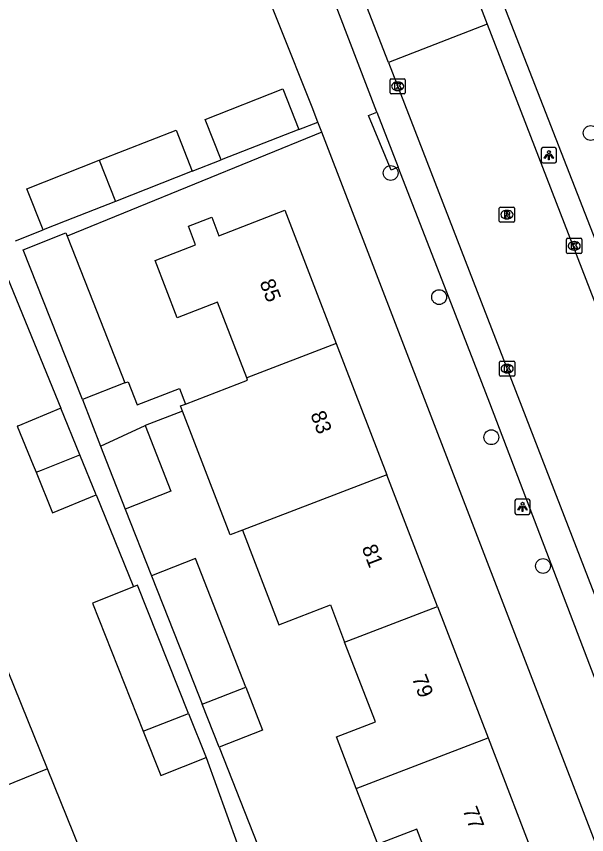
# Model space of a CAD drawing. Extents: x 162990 to 165007, y 383433 to 384336.
# Drawn here: x 164003.2 to 164040.8, y 383941.2 to 383995.1 of the extents above; entities that cross this region are included whole.
import ezdxf

# ---------------------------------------------------------------- set-up
doc = ezdxf.new("R2010")
doc.units = 0
for name, color, linetype in [('IMGEO_Boom', 7, 'Continuous'), ('IMGEO_Kolk', 7, 'Continuous'), ('IMGEO_Lichtpunt', 7, 'Continuous'), ('IMGEO_Pand', 7, 'Continuous'), ('IMGEO_Pand_nummerreeks', 7, 'Continuous'), ('IMGEO_Rijbaan_lokaal_open', 7, 'Continuous'), ('IMGEO_Rioolput', 7, 'Continuous'), ('IMGEO_Voetpad_open', 7, 'Continuous')]:
    doc.layers.add(name, color=color, linetype=linetype)

msp = doc.modelspace()

# ---------------------------------------------------------------- linework, layer by layer
at = {"layer": 'IMGEO_Boom'}
for centre in [(164041.056, 383987.388), (164027.876, 383984.75), (164031.074, 383976.574), (164034.515, 383967.344), (164037.917, 383958.863)]:
    msp.add_circle(centre, 0.489, dxfattribs=at)
at = {"layer": 'IMGEO_Kolk'}
for p, q in [((164027.915, 383990.963), (164028.767, 383990.963)), ((164027.84, 383990.037), (164027.84, 383990.889)), ((164028.328, 383990.743), (164028.353, 383990.743)), ((164028.841, 383990.889), (164028.841, 383990.037)), ((164028.767, 383989.963), (164027.915, 383989.963)), ((164028.351, 383990.183), (164028.326, 383990.183)), ((164039.472, 383979.522), (164039.472, 383980.374)), ((164039.547, 383980.448), (164040.399, 383980.448)), ((164039.96, 383980.228), (164039.985, 383980.228)), ((164040.473, 383980.374), (164040.473, 383979.522)), ((164039.983, 383979.668), (164039.958, 383979.668)), ((164040.399, 383979.448), (164039.547, 383979.448)), ((164035.057, 383971.435), (164035.057, 383972.287)), ((164035.132, 383972.361), (164035.984, 383972.361)), ((164035.545, 383972.141), (164035.57, 383972.141)), ((164036.058, 383972.287), (164036.058, 383971.435)), ((164035.568, 383971.581), (164035.543, 383971.581)), ((164035.984, 383971.361), (164035.132, 383971.361))]:
    msp.add_line(p, q, dxfattribs=at)
for points in [[(164027.915, 383990.963), (164028.767, 383990.963)], [(164027.84, 383990.037), (164027.84, 383990.889)], [(164028.161, 383990.663), (164028.284, 383990.663), (164028.284, 383990.512), (164028.414, 383990.663), (164028.578, 383990.663), (164028.432, 383990.512), (164028.585, 383990.263), (164028.433, 383990.263), (164028.348, 383990.427), (164028.284, 383990.36), (164028.284, 383990.263), (164028.161, 383990.263), (164028.161, 383990.663)], [(164028.841, 383990.889), (164028.841, 383990.037)], [(164028.767, 383989.963), (164027.915, 383989.963)], [(164039.472, 383979.522), (164039.472, 383980.374)], [(164039.547, 383980.448), (164040.399, 383980.448)], [(164039.793, 383980.148), (164039.916, 383980.148), (164039.916, 383979.997), (164040.046, 383980.148), (164040.21, 383980.148), (164040.064, 383979.997), (164040.217, 383979.748), (164040.065, 383979.748), (164039.98, 383979.912), (164039.916, 383979.845), (164039.916, 383979.748), (164039.793, 383979.748), (164039.793, 383980.148)], [(164040.473, 383980.374), (164040.473, 383979.522)], [(164040.399, 383979.448), (164039.547, 383979.448)], [(164035.057, 383971.435), (164035.057, 383972.287)], [(164035.132, 383972.361), (164035.984, 383972.361)], [(164035.378, 383972.061), (164035.501, 383972.061), (164035.501, 383971.91), (164035.631, 383972.061), (164035.795, 383972.061), (164035.649, 383971.91), (164035.802, 383971.661), (164035.65, 383971.661), (164035.565, 383971.825), (164035.501, 383971.758), (164035.501, 383971.661), (164035.378, 383971.661), (164035.378, 383972.061)], [(164036.058, 383972.287), (164036.058, 383971.435)], [(164035.984, 383971.361), (164035.132, 383971.361)]]:
    msp.add_lwpolyline(points, dxfattribs=at)
for centre, start, end in [((164027.917, 383990.887), 91.552, 178.448), ((164027.917, 383990.887), 91.552, 178.448), ((164028.765, 383990.887), 1.552, 88.448), ((164028.765, 383990.887), 1.552, 88.448), ((164027.917, 383990.039), 181.552, 268.448), ((164027.917, 383990.039), 181.552, 268.448), ((164028.765, 383990.039), 271.552, 358.448), ((164028.765, 383990.039), 271.552, 358.448), ((164039.549, 383980.372), 91.552, 178.448), ((164039.549, 383980.372), 91.552, 178.448), ((164040.397, 383980.372), 1.552, 88.448), ((164040.397, 383980.372), 1.552, 88.448), ((164039.549, 383979.524), 181.552, 268.448), ((164039.549, 383979.524), 181.552, 268.448), ((164040.397, 383979.524), 271.552, 358.448), ((164040.397, 383979.524), 271.552, 358.448), ((164035.134, 383972.285), 91.552, 178.448), ((164035.134, 383972.285), 91.552, 178.448), ((164035.982, 383972.285), 1.552, 88.448), ((164035.982, 383972.285), 1.552, 88.448), ((164035.134, 383971.437), 181.552, 268.448), ((164035.134, 383971.437), 181.552, 268.448), ((164035.982, 383971.437), 271.552, 358.448), ((164035.982, 383971.437), 271.552, 358.448)]:
    msp.add_arc(centre, 0.0765, start, end, dxfattribs=at)
for centre, major_axis, ratio, start_param, end_param in [((164028.327, 383990.463), (-0.387, 0.002), 0.722429, 4.712389, 7.853982), ((164028.352, 383990.463), (-0.39, 0.002), 0.717154, 1.570796, 4.712389), ((164039.959, 383979.948), (-0.387, 0.002), 0.722429, 4.712389, 7.853982), ((164039.984, 383979.948), (-0.39, 0.002), 0.717154, 1.570796, 4.712389), ((164035.544, 383971.861), (-0.387, 0.002), 0.722429, 4.712389, 7.853982), ((164035.569, 383971.861), (-0.39, 0.002), 0.717154, 1.570796, 4.712389)]:
    msp.add_ellipse(centre, major_axis=major_axis, ratio=ratio, start_param=start_param, end_param=end_param, dxfattribs=at)
at = {"layer": 'IMGEO_Lichtpunt'}
for p, q in [((164037.802, 383986.324), (164037.802, 383985.517)), ((164037.802, 383986.324), (164037.802, 383985.517)), ((164038.704, 383986.419), (164037.896, 383986.419)), ((164038.704, 383986.419), (164037.896, 383986.419)), ((164038.798, 383985.517), (164038.798, 383986.324)), ((164038.798, 383985.517), (164038.798, 383986.324)), ((164037.896, 383985.423), (164038.704, 383985.423)), ((164037.896, 383985.423), (164038.704, 383985.423)), ((164036.068, 383963.164), (164036.068, 383962.357)), ((164036.068, 383963.164), (164036.068, 383962.357)), ((164036.97, 383963.259), (164036.162, 383963.259)), ((164036.97, 383963.259), (164036.162, 383963.259)), ((164037.064, 383962.357), (164037.064, 383963.164)), ((164037.064, 383962.357), (164037.064, 383963.164)), ((164036.162, 383962.263), (164036.97, 383962.263)), ((164036.162, 383962.263), (164036.97, 383962.263))]:
    msp.add_line(p, q, dxfattribs=at)
for points in [[(164038.176, 383985.988), (164038.215, 383985.96), (164038.027, 383985.698), (164037.989, 383985.725), (164038.176, 383985.988)], [(164038.278, 383985.94), (164038.325, 383985.94), (164038.325, 383985.618), (164038.278, 383985.618), (164038.278, 383985.94)], [(164038.388, 383985.96), (164038.426, 383985.987), (164038.613, 383985.725), (164038.574, 383985.697), (164038.388, 383985.96)], [(164036.442, 383962.828), (164036.481, 383962.8), (164036.293, 383962.538), (164036.255, 383962.565), (164036.442, 383962.828)], [(164036.544, 383962.78), (164036.591, 383962.78), (164036.591, 383962.458), (164036.544, 383962.458), (164036.544, 383962.78)], [(164036.654, 383962.8), (164036.692, 383962.827), (164036.879, 383962.565), (164036.84, 383962.537), (164036.654, 383962.8)]]:
    msp.add_lwpolyline(points, dxfattribs=at)
for centre in [(164038.301, 383986.122), (164036.567, 383962.962)]:
    msp.add_circle(centre, 0.0994, dxfattribs=at)
for centre, start, end in [((164037.896, 383986.324), 90, 180), ((164037.896, 383986.324), 90, 180), ((164038.704, 383986.324), 0, 90), ((164038.704, 383986.324), 0, 90), ((164037.896, 383985.517), 180, 270), ((164037.896, 383985.517), 180, 270), ((164038.704, 383985.517), 270, 0), ((164038.704, 383985.517), 270, 360), ((164036.162, 383963.164), 90, 180), ((164036.162, 383963.164), 90, 180), ((164036.97, 383963.164), 0, 90), ((164036.97, 383963.164), 0, 90), ((164036.162, 383962.357), 180, 270), ((164036.162, 383962.357), 180, 270), ((164036.97, 383962.357), 270, 0), ((164036.97, 383962.357), 270, 360)]:
    msp.add_arc(centre, 0.0946, start, end, dxfattribs=at)
at = {"layer": 'IMGEO_Pand'}
for points in [[(164016.71, 383985.609), (164015.66, 383988.278), (164020.77, 383990.287), (164021.819, 383987.617)], [(164008.681, 383985.588), (164013.74, 383987.577), (164014.808, 383984.861)], [(164021.819, 383987.617), (164016.71, 383985.609)], [(164004.974, 383980.995), (164003.907, 383983.711), (164008.681, 383985.588)], [(164008.681, 383985.588), (164009.749, 383982.872)], [(164014.808, 383984.861), (164009.749, 383982.872)], [(164009.749, 383982.872), (164006.439, 383981.571), (164004.974, 383980.995)], [(164018.394, 383971.249), (164016.476, 383976.231), (164013.816, 383975.207), (164012.357, 383978.996), (164015.026, 383980.024), (164014.559, 383981.237), (164016.099, 383981.83), (164016.566, 383980.617), (164020.915, 383982.291), (164024.292, 383973.52)], [(164007.567, 383969.824), (164005.474, 383975.135), (164003.676, 383979.697), (164006.478, 383980.801), (164006.566, 383980.578)], [(164006.566, 383980.578), (164008.276, 383976.239), (164010.372, 383970.921)], [(164024.292, 383973.52), (164018.394, 383971.249)], [(164024.292, 383973.52), (164027.625, 383964.862)], [(164010.372, 383970.921), (164010.574, 383971), (164011.167, 383969.484), (164013.96, 383970.559), (164014.355, 383969.533)], [(164014.355, 383969.533), (164018.448, 383971.108), (164018.394, 383971.249)], [(164010.372, 383970.921), (164007.567, 383969.824)], [(164007.567, 383969.824), (164008.766, 383966.758)], [(164014.168, 383969.06), (164014.034, 383969.409), (164014.355, 383969.533)], [(164006.143, 383969.263), (164003.313, 383968.081), (164003.268, 383968.063), (164004.335, 383965.509), (164004.521, 383965.043)], [(164007.398, 383966.187), (164006.143, 383969.263)], [(164014.168, 383969.06), (164011.704, 383968.112)], [(164018.121, 383961.225), (164017.306, 383960.911), (164014.168, 383969.06)], [(164008.766, 383966.758), (164011.697, 383968.109), (164011.704, 383968.112)], [(164011.704, 383968.112), (164013.397, 383963.785), (164010.39, 383962.608)], [(164008.766, 383966.758), (164010.39, 383962.608)], [(164004.521, 383965.043), (164004.863, 383965.179), (164007.398, 383966.187)], [(164008.471, 383963.556), (164007.398, 383966.187)], [(164004.521, 383965.043), (164005.594, 383962.354), (164008.471, 383963.556)], [(164027.625, 383964.862), (164021.506, 383962.528), (164018.121, 383961.225)], [(164030.959, 383956.203), (164027.625, 383964.862)], [(164018.121, 383961.225), (164020.52, 383954.995), (164023.905, 383956.299), (164024.848, 383953.85)], [(164018.329, 383950.886), (164017.191, 383953.795), (164015.016, 383959.355), (164012.119, 383958.222)], [(164012.119, 383958.222), (164014.307, 383952.67), (164015.452, 383949.766)], [(164010.946, 383957.486), (164008.231, 383956.407), (164011.578, 383947.982)], [(164014.568, 383949.136), (164011.209, 383957.59), (164010.946, 383957.486)], [(164024.848, 383953.85), (164030.959, 383956.203)], [(164030.959, 383956.203), (164034.293, 383947.544)], [(164005.265, 383945.5), (164001.781, 383954.086)], [(164025.613, 383944.202), (164024.304, 383947.603), (164026.872, 383948.592), (164024.848, 383953.85)], [(164015.452, 383949.766), (164018.329, 383950.886)], [(164018.329, 383950.886), (164019.438, 383948.05), (164016.569, 383946.93)], [(164016.569, 383946.93), (164015.452, 383949.766)], [(164011.578, 383947.982), (164014.568, 383949.136)], [(164014.568, 383949.136), (164015.718, 383946.241)], [(164011.578, 383947.982), (164012.74, 383945.058), (164015.718, 383946.241)], [(164025.613, 383944.202), (164028.184, 383945.192), (164034.293, 383947.544)], [(164034.293, 383947.544), (164037.626, 383938.886)], [(164005.265, 383945.5), (164000, 383943.362), (163999.069, 383942.984)], [(164008.75, 383936.914), (164005.265, 383945.5)], [(164031.515, 383936.533), (164029.595, 383941.521), (164027.026, 383940.532), (164025.613, 383944.202)]]:
    msp.add_lwpolyline(points, dxfattribs=at)
at = {"layer": 'IMGEO_Rijbaan_lokaal_open'}
for points in [[(164032.516, 383999.04), (164034.247, 383994.563)], [(164027.726, 383992.038), (164025.993, 383996.514)], [(164034.247, 383994.563), (164027.726, 383992.038)], [(164034.247, 383994.563), (164049.189, 383955.907)], [(164027.726, 383992.038), (164042.621, 383953.571), (164054.725, 383922.314)]]:
    msp.add_lwpolyline(points, dxfattribs=at)
at = {"layer": 'IMGEO_Rioolput'}
for p, q in [((164035.038, 383981.582), (164035.038, 383982.434)), ((164035.113, 383982.508), (164035.965, 383982.508)), ((164035.526, 383982.288), (164035.551, 383982.288)), ((164036.039, 383982.434), (164036.039, 383981.582)), ((164035.965, 383981.508), (164035.113, 383981.508)), ((164035.549, 383981.728), (164035.524, 383981.728))]:
    msp.add_line(p, q, dxfattribs=at)
for points in [[(164035.038, 383981.582), (164035.038, 383982.434)], [(164035.113, 383982.508), (164035.965, 383982.508)], [(164036.039, 383982.434), (164036.039, 383981.582)], [(164035.627, 383982.206), (164035.375, 383982.208), (164035.375, 383981.808)], [(164035.375, 383981.808), (164035.499, 383981.808), (164035.499, 383981.97), (164035.51, 383981.97)], [(164035.553, 383982.127), (164035.499, 383982.127), (164035.499, 383982.046)], [(164035.499, 383982.046), (164035.551, 383982.046)], [(164035.557, 383981.941), (164035.628, 383981.808), (164035.768, 383981.808), (164035.703, 383981.934)], [(164035.965, 383981.508), (164035.113, 383981.508)]]:
    msp.add_lwpolyline(points, dxfattribs=at)
for centre, radius, start, end in [((164035.115, 383982.432), 0.0765, 91.552, 178.448), ((164035.115, 383982.432), 0.0765, 91.552, 178.448), ((164035.963, 383982.432), 0.0765, 1.552, 88.448), ((164035.963, 383982.432), 0.0765, 1.552, 88.448), ((164035.509, 383981.917), 0.0533, 26.0293, 88.6989), ((164035.535, 383982.235), 0.19, 274.7715, 282.9687), ((164035.559, 383982.031), 0.0964, 77.0061, 93.1865), ((164035.573, 383982.088), 0.0378, 276.6634, 79.6772), ((164035.626, 383982.096), 0.109, 350.3612, 89.416), ((164035.624, 383982.096), 0.112, 277.5842, 350.9817), ((164035.608, 383981.881), 0.108, 29.5134, 73.7905), ((164035.115, 383981.584), 0.0765, 181.552, 268.448), ((164035.115, 383981.584), 0.0765, 181.552, 268.448), ((164035.963, 383981.584), 0.0765, 271.552, 358.448), ((164035.963, 383981.584), 0.0765, 271.552, 358.448)]:
    msp.add_arc(centre, radius, start, end, dxfattribs=at)
for centre, major_axis, ratio, start_param, end_param in [((164035.525, 383982.008), (-0.387, 0.002), 0.722429, 4.712389, 7.853982), ((164035.55, 383982.008), (-0.39, 0.002), 0.717154, 1.570796, 4.712389)]:
    msp.add_ellipse(centre, major_axis=major_axis, ratio=ratio, start_param=start_param, end_param=end_param, dxfattribs=at)
at = {"layer": 'IMGEO_Voetpad_open'}
for points in [[(164026.97, 383988.762), (164022.657, 384000), (164019.97, 384006.252)], [(164023.084, 383988.104), (164022.709, 383989.079), (164018.357, 384000), (164016.566, 384004.048)], [(164033.692, 383999.988), (164035.651, 383995), (164049.013, 383960.709)], [(164028.365, 383985.136), (164027.904, 383984.945), (164026.411, 383988.534), (164026.97, 383988.762)], [(164026.97, 383988.762), (164028.365, 383985.136)], [(164021.819, 383987.617), (164023.084, 383988.104)], [(164023.341, 383987.438), (164023.084, 383988.104)], [(164023.341, 383987.438), (164006.566, 383980.578)], [(164052.64, 383911.353), (164023.341, 383987.438)], [(164014.808, 383984.861), (164016.71, 383985.609)], [(164053.017, 383920.868), (164034.409, 383969.594), (164031.879, 383976.1), (164028.365, 383985.136)], [(164003.167, 383980.288), (164004.974, 383980.995)], [(163983.442, 383971.144), (164002.248, 383978.813), (164006.143, 383969.263)], [(164008.471, 383963.556), (164010.946, 383957.486)], [(164010.39, 383962.608), (164012.119, 383958.222)], [(164016.569, 383946.93), (164034.216, 383902.156)], [(164015.718, 383946.241), (164017.757, 383940.573)]]:
    msp.add_lwpolyline(points, dxfattribs=at)

# ---------------------------------------------------------------- texts
at = {"layer": 'IMGEO_Pand_nummerreeks'}
for s, rotation, p in [('85', 291.0567, (164019.229, 383977.541)), ('83', 291.056, (164022.573, 383968.854)), ('81', 291.0567, (164025.959, 383960.062)), ('79', 291.0567, (164029.262, 383951.48)), ('77', 291.0567, (164032.607, 383942.793))]:
    msp.add_text(s, height=1, rotation=rotation, dxfattribs=at).set_placement(p)

doc.saveas('drawing.dxf')
